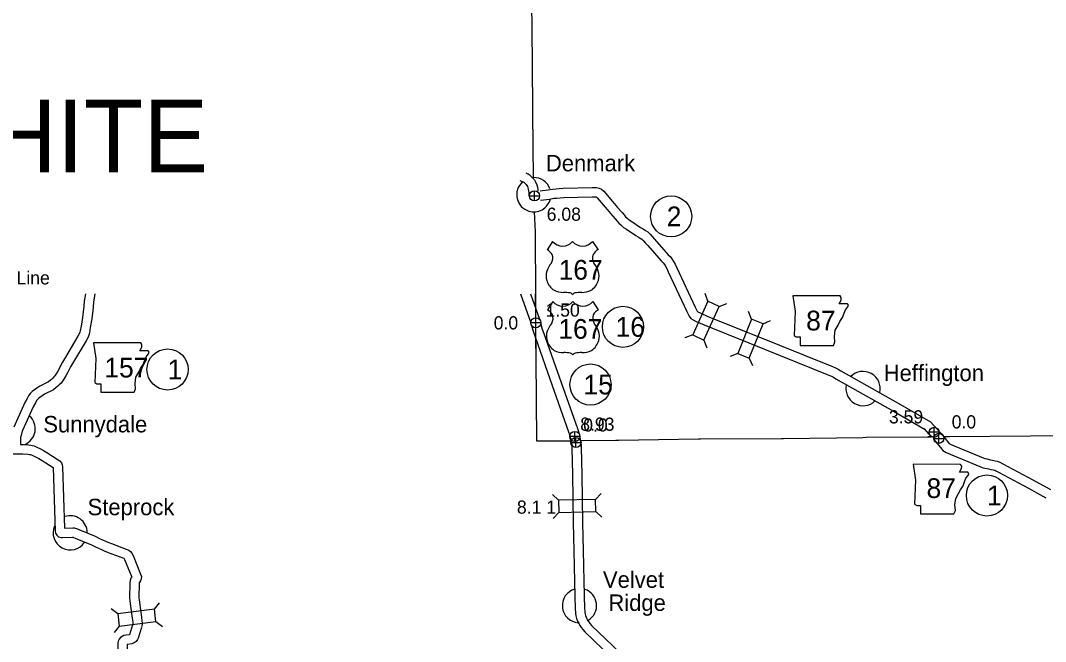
# Model space of a CAD drawing. Extents: x -939622 to -934222, y 1383701 to 1385301.
# Drawn here: x -936320.5 to -936221.8, y 1384632.9 to 1384692.8 of the extents above; entities that cross this region are included whole.
import ezdxf

# ---------------------------------------------------------------- set-up
doc = ezdxf.new("R2010")
doc.units = 0
for name, color, linetype in [('10', 7, 'Continuous'), ('15', 7, 'Continuous'), ('2', 7, 'Continuous'), ('20', 7, 'Continuous'), ('21', 7, 'Continuous'), ('22', 7, 'Continuous'), ('24', 7, 'Continuous'), ('25', 7, 'Continuous'), ('26', 7, 'Continuous'), ('27', 7, 'Continuous'), ('Default', 7, 'Continuous')]:
    doc.layers.add(name, color=color, linetype=linetype)

msp = doc.modelspace()

# ---------------------------------------------------------------- linework, layer by layer
at = {"layer": '10'}
for points in [[(-936270.439, 1384676.375), (-936270.198, 1384676.403), (-936269.652, 1384676.462), (-936269.246, 1384676.541), (-936268.887, 1384676.568), (-936268.595, 1384676.594), (-936268.223, 1384676.637), (-936265.423, 1384676.701), (-936265.013, 1384676.695), (-936264.754, 1384676.634), (-936264.531, 1384676.533), (-936264.299, 1384676.343), (-936263.298, 1384675.135), (-936262.973, 1384674.755), (-936262.546, 1384674.264), (-936262.337, 1384674.039), (-936262.204, 1384673.876), (-936262.074, 1384673.759), (-936261.854, 1384673.568), (-936261.615, 1384673.418), (-936260.762, 1384672.847), (-936260.52, 1384672.718), (-936260.277, 1384672.556), (-936260.065, 1384672.403), (-936259.848, 1384672.187), (-936259.656, 1384671.964), (-936259.408, 1384671.718), (-936258.101, 1384670.214), (-936257.915, 1384670.024), (-936257.739, 1384669.805), (-936257.577, 1384669.546), (-936257.444, 1384669.302), (-936257.278, 1384668.951), (-936255.504, 1384665.146), (-936255.366, 1384664.89), (-936255.315, 1384664.773), (-936255.288, 1384664.74), (-936255.232, 1384664.7), (-936255.03, 1384664.602), (-936254.292, 1384664.268), (-936250.012, 1384662.551), (-936242.276, 1384659.442), (-936241.991, 1384659.318), (-936241.741, 1384659.185), (-936241.485, 1384659.026), (-936235.957, 1384655.906), (-936232.844, 1384654.122)], [(-936270.416, 1384675.471), (-936270.096, 1384675.509), (-936269.518, 1384675.572), (-936269.127, 1384675.647), (-936268.812, 1384675.671), (-936268.504, 1384675.699), (-936268.162, 1384675.738), (-936265.419, 1384675.8), (-936265.125, 1384675.796), (-936265.046, 1384675.778), (-936265.009, 1384675.761), (-936264.937, 1384675.702), (-936263.987, 1384674.555), (-936263.654, 1384674.167), (-936263.216, 1384673.663), (-936263.016, 1384673.448), (-936262.857, 1384673.253), (-936262.671, 1384673.085), (-936262.392, 1384672.843), (-936262.105, 1384672.662), (-936261.225, 1384672.074), (-936260.982, 1384671.945), (-936260.79, 1384671.817), (-936260.65, 1384671.715), (-936260.508, 1384671.574), (-936260.315, 1384671.35), (-936260.065, 1384671.103), (-936258.764, 1384669.605), (-936258.59, 1384669.426), (-936258.473, 1384669.281), (-936258.354, 1384669.092), (-936258.247, 1384668.894), (-936258.093, 1384668.568), (-936256.309, 1384664.742), (-936256.176, 1384664.496), (-936256.091, 1384664.302), (-936255.911, 1384664.079), (-936255.694, 1384663.923), (-936255.412, 1384663.787), (-936254.645, 1384663.44), (-936250.347, 1384661.715), (-936242.623, 1384658.612), (-936242.382, 1384658.507), (-936242.191, 1384658.405), (-936241.944, 1384658.251), (-936236.402, 1384655.124), (-936233.354, 1384653.377)], [(-936314.222, 1384666.445), (-936314.335, 1384665.744), (-936314.388, 1384665.241), (-936314.508, 1384664.167), (-936314.65, 1384663.329), (-936314.721, 1384662.872), (-936314.752, 1384662.739), (-936314.786, 1384662.653), (-936314.946, 1384662.355), (-936316.251, 1384660.187), (-936316.443, 1384659.851), (-936316.561, 1384659.626), (-936316.772, 1384659.226), (-936316.892, 1384658.978), (-936317.044, 1384658.733), (-936317.182, 1384658.54), (-936317.26, 1384658.428), (-936317.379, 1384658.312), (-936317.496, 1384658.192), (-936317.587, 1384658.115), (-936317.784, 1384657.974), (-936318.608, 1384657.541), (-936318.918, 1384657.348), (-936319.121, 1384657.206), (-936319.349, 1384657.039), (-936319.54, 1384656.849), (-936319.698, 1384656.621), (-936319.844, 1384656.353), (-936320.054, 1384655.96), (-936321.134, 1384653.602)], [(-936313.31, 1384666.445), (-936313.443, 1384665.625), (-936313.493, 1384665.144), (-936313.616, 1384664.042), (-936313.761, 1384663.185), (-936313.837, 1384662.699), (-936313.891, 1384662.468), (-936313.969, 1384662.273), (-936314.163, 1384661.911), (-936315.475, 1384659.731), (-936315.654, 1384659.418), (-936315.764, 1384659.208), (-936315.968, 1384658.819), (-936316.103, 1384658.542), (-936316.295, 1384658.234), (-936316.446, 1384658.022), (-936316.57, 1384657.844), (-936316.743, 1384657.675), (-936316.882, 1384657.534), (-936317.032, 1384657.405), (-936317.311, 1384657.206), (-936318.161, 1384656.759), (-936318.423, 1384656.597), (-936318.597, 1384656.475), (-936318.762, 1384656.353), (-936318.846, 1384656.27), (-936318.931, 1384656.148), (-936319.052, 1384655.926), (-936319.247, 1384655.56), (-936320.29, 1384653.284), (-936320.386, 1384652.962), (-936320.433, 1384652.793), (-936320.466, 1384652.644), (-936320.477, 1384652.507), (-936320.47, 1384652.268), (-936320.468, 1384651.918), (-936320.208, 1384651.92), (-936319.702, 1384651.879), (-936319.475, 1384651.855), (-936319.349, 1384651.832), (-936319.177, 1384651.794), (-936318.977, 1384651.703), (-936318.557, 1384651.507), (-936318.279, 1384651.359), (-936317.93, 1384651.149), (-936316.846, 1384650.449), (-936316.69, 1384650.364), (-936316.529, 1384650.17), (-936316.455, 1384649.969), (-936316.44, 1384649.783), (-936316.239, 1384643.879), (-936315.457, 1384643.891), (-936315.323, 1384643.886), (-936315.209, 1384643.865), (-936315.08, 1384643.826), (-936314.865, 1384643.736), (-936313.279, 1384643.085), (-936312.864, 1384642.875), (-936312.307, 1384642.612), (-936312.074, 1384642.503), (-936311.728, 1384642.374), (-936310.291, 1384641.854), (-936310.137, 1384641.784), (-936310.032, 1384641.728), (-936309.887, 1384641.622), (-936309.76, 1384641.458), (-936309.642, 1384641.24), (-936308.92, 1384639.43), (-936308.842, 1384639.217), (-936308.858, 1384638.991), (-936308.913, 1384638.774), (-936309.03, 1384638.625), (-936309.038, 1384638.616), (-936309.042, 1384638.564), (-936309.071, 1384637.125), (-936309.067, 1384636.992), (-936309.025, 1384636.693), (-936308.83, 1384635.296), (-936308.782, 1384634.917), (-936308.766, 1384634.739), (-936308.774, 1384634.566), (-936308.812, 1384634.341)], [(-936232.728, 1384652.651), (-936233.464, 1384653.466)], [(-936231.521, 1384652.658), (-936232.844, 1384654.122)], [(-936231.78, 1384652.943), (-936231.079, 1384652.058), (-936231.049, 1384652.027), (-936231.025, 1384652.009), (-936230.947, 1384651.97), (-936227.761, 1384650.643), (-936227.594, 1384650.576), (-936227.398, 1384650.534), (-936227.06, 1384650.446), (-936226.853, 1384650.403), (-936226.619, 1384650.354), (-936226.411, 1384650.307), (-936226.175, 1384650.228), (-936225.871, 1384650.061), (-936222.977, 1384648.507), (-936221.282, 1384647.576)], [(-936232.485, 1384652.384), (-936231.759, 1384651.467), (-936231.651, 1384651.354), (-936231.501, 1384651.241), (-936231.321, 1384651.151), (-936228.101, 1384649.81), (-936227.859, 1384649.712), (-936227.606, 1384649.658), (-936227.265, 1384649.569), (-936227.036, 1384649.521), (-936226.809, 1384649.474), (-936226.654, 1384649.439), (-936226.537, 1384649.4), (-936226.301, 1384649.27), (-936223.407, 1384647.716), (-936221.731, 1384646.795)], [(-936321.362, 1384651.011), (-936320.241, 1384651.02), (-936319.785, 1384650.982), (-936319.602, 1384650.964), (-936319.528, 1384650.95), (-936319.465, 1384650.936), (-936319.354, 1384650.885), (-936318.959, 1384650.702), (-936318.724, 1384650.576), (-936318.406, 1384650.385), (-936317.338, 1384649.695), (-936317.129, 1384643.581), (-936317.103, 1384643.381), (-936316.99, 1384643.189), (-936316.809, 1384643.018), (-936316.58, 1384642.976), (-936316.44, 1384642.976), (-936315.467, 1384642.99), (-936315.42, 1384642.989), (-936315.419, 1384642.988), (-936315.385, 1384642.978), (-936315.21, 1384642.905), (-936313.654, 1384642.265), (-936313.259, 1384642.066), (-936312.689, 1384641.797), (-936312.422, 1384641.673), (-936312.039, 1384641.529), (-936310.63, 1384641.02), (-936310.535, 1384640.976), (-936310.519, 1384640.968), (-936310.517, 1384640.965), (-936310.458, 1384640.857), (-936309.772, 1384639.137), (-936309.85, 1384639.034), (-936309.924, 1384638.815), (-936309.941, 1384638.61), (-936309.971, 1384637.121), (-936309.965, 1384636.916), (-936309.916, 1384636.568), (-936309.723, 1384635.177), (-936309.677, 1384634.818), (-936309.668, 1384634.719), (-936309.671, 1384634.663), (-936309.699, 1384634.489)], [(-936309.684, 1384634.551), (-936309.987, 1384633.599), (-936310.32, 1384633.559), (-936310.537, 1384633.511), (-936310.697, 1384633.433), (-936310.855, 1384633.335), (-936310.993, 1384633.17), (-936311.067, 1384632.989), (-936311.111, 1384632.795), (-936311.067, 1384627.556), (-936311.01, 1384623.046), (-936310.963, 1384619.561), (-936310.848, 1384614.101)], [(-936308.827, 1384634.279), (-936309.144, 1384633.28), (-936309.198, 1384633.15), (-936309.327, 1384632.955), (-936309.535, 1384632.804), (-936309.768, 1384632.718), (-936310.17, 1384632.67), (-936310.21, 1384632.662), (-936310.167, 1384627.565), (-936310.111, 1384623.057), (-936310.063, 1384619.577), (-936309.949, 1384614.12)]]:
    msp.add_lwpolyline(points, dxfattribs=at)
at = {"layer": '15'}
for p, q in [((-936272.313, 1384666.43), (-936271.332, 1384663.656)), ((-936271.362, 1384666.441), (-936270.499, 1384664))]:
    msp.add_line(p, q, dxfattribs=at)
for points in [[(-936271.791, 1384676.984), (-936271.805, 1384677.002), (-936271.867, 1384677.065), (-936271.948, 1384677.133), (-936272.043, 1384677.197), (-936272.14, 1384677.244), (-936272.345, 1384677.332)], [(-936270.989, 1384677.415), (-936271.123, 1384677.593), (-936271.256, 1384677.726), (-936271.406, 1384677.854), (-936271.596, 1384677.98), (-936271.765, 1384678.062)], [(-936270.989, 1384677.415), (-936270.875, 1384677.217), (-936270.765, 1384676.959), (-936270.698, 1384676.714), (-936270.659, 1384676.49), (-936270.647, 1384676.35)], [(-936271.791, 1384676.984), (-936271.667, 1384676.781), (-936271.617, 1384676.662), (-936271.577, 1384676.517), (-936271.552, 1384676.375), (-936271.537, 1384676.186), (-936271.516, 1384675.854)], [(-936271.26, 1384663.402), (-936271.217, 1384663.179), (-936271.087, 1384662.736), (-936270.918, 1384662.299), (-936269.273, 1384657.609), (-936267.694, 1384653.156), (-936267.603, 1384652.898), (-936267.548, 1384652.703), (-936267.504, 1384652.485), (-936267.453, 1384652.233)], [(-936270.37, 1384663.541), (-936270.342, 1384663.391), (-936270.234, 1384663.025), (-936270.074, 1384662.611), (-936268.424, 1384657.909), (-936266.845, 1384653.456), (-936266.744, 1384653.169), (-936266.673, 1384652.914), (-936266.622, 1384652.664), (-936266.571, 1384652.411)], [(-936266.576, 1384652.434), (-936266.532, 1384652.265), (-936266.501, 1384652.055), (-936266.481, 1384651.838), (-936266.481, 1384651.62), (-936266.43, 1384649.011), (-936266.383, 1384646.732), (-936266.35, 1384644.389), (-936266.277, 1384641.705), (-936266.213, 1384638.745), (-936266.164, 1384636.077), (-936266.146, 1384635.897), (-936266.129, 1384635.74), (-936266.11, 1384635.584), (-936266.074, 1384635.448), (-936266.013, 1384635.294), (-936265.924, 1384635.129), (-936265.833, 1384634.946), (-936265.758, 1384634.842), (-936265.633, 1384634.682), (-936265.474, 1384634.497), (-936262.047, 1384631.197)], [(-936267.448, 1384652.21), (-936267.416, 1384652.086), (-936267.395, 1384651.947), (-936267.381, 1384651.797), (-936267.381, 1384651.612), (-936267.33, 1384648.992), (-936267.283, 1384646.716), (-936267.25, 1384644.371), (-936267.177, 1384641.683), (-936267.112, 1384638.727), (-936267.063, 1384636.022), (-936267.041, 1384635.805), (-936267.023, 1384635.638), (-936266.996, 1384635.415), (-936266.931, 1384635.167), (-936266.831, 1384634.914), (-936266.723, 1384634.714), (-936266.606, 1384634.479), (-936266.479, 1384634.302), (-936266.329, 1384634.11), (-936266.128, 1384633.878), (-936262.672, 1384630.549)]]:
    msp.add_lwpolyline(points, dxfattribs=at)
at = {"layer": '2'}
for points in [[(-936271.388, 1384700.403), (-936271.223, 1384692.38), (-936271.224, 1384692.169), (-936271.182, 1384684.409), (-936271.178, 1384684.286), (-936271.167, 1384683.85)], [(-936271.167, 1384683.85), (-936271.095, 1384677.593)], [(-936270.996, 1384674.345), (-936270.908, 1384672.399), (-936270.903, 1384670.31), (-936270.893, 1384668.299), (-936270.893, 1384668.221), (-936270.87, 1384664.143)], [(-936270.907, 1384666.445), (-936270.9, 1384665.135)], [(-936270.878, 1384663.17), (-936270.859, 1384660.248), (-936270.852, 1384660.2), (-936270.775, 1384652.262), (-936267.688, 1384652.289)], [(-936270.871, 1384662.086), (-936270.859, 1384660.248), (-936270.852, 1384660.2), (-936270.775, 1384652.262), (-936267.523, 1384652.291)], [(-936266.581, 1384652.299), (-936263.133, 1384652.33), (-936262.89, 1384652.33), (-936255.167, 1384652.461), (-936254.975, 1384652.458), (-936247.194, 1384652.5), (-936247.008, 1384652.508), (-936239.342, 1384652.612), (-936239.041, 1384652.622), (-936232.728, 1384652.651)], [(-936266.226, 1384652.302), (-936263.133, 1384652.33), (-936262.89, 1384652.33), (-936255.167, 1384652.461), (-936254.975, 1384652.458), (-936247.194, 1384652.5), (-936247.008, 1384652.508), (-936239.342, 1384652.612), (-936239.041, 1384652.622), (-936233.099, 1384652.649)], [(-936232.683, 1384652.651), (-936233.099, 1384652.649)], [(-936208.381, 1384652.981), (-936215.201, 1384652.842), (-936215.459, 1384652.838), (-936223.201, 1384652.712), (-936231.011, 1384652.669), (-936231.203, 1384652.66), (-936231.521, 1384652.658)], [(-936208.598, 1384652.977), (-936215.201, 1384652.842), (-936215.459, 1384652.838), (-936223.201, 1384652.712), (-936231.011, 1384652.669), (-936231.203, 1384652.66), (-936231.222, 1384652.66)]]:
    msp.add_lwpolyline(points, dxfattribs=at)
at = {"layer": '20'}
for p, q in [((-936254.276, 1384665.723), (-936254.556, 1384666.464)), ((-936253.194, 1384665.233), (-936252.453, 1384665.513)), ((-936250.067, 1384664.008), (-936250.378, 1384664.736)), ((-936248.965, 1384663.566), (-936248.236, 1384663.877)), ((-936255.744, 1384662.475), (-936256.485, 1384662.195)), ((-936254.661, 1384661.986), (-936254.381, 1384661.245)), ((-936251.394, 1384660.7), (-936252.123, 1384660.389)), ((-936250.292, 1384660.258), (-936249.98, 1384659.53)), ((-936268.657, 1384646.553), (-936269.23, 1384647.099)), ((-936265.094, 1384646.641), (-936264.548, 1384647.215)), ((-936268.627, 1384645.365), (-936269.173, 1384644.791)), ((-936265.064, 1384645.453), (-936264.491, 1384644.907)), ((-936307.583, 1384636.05), (-936307.098, 1384636.676)), ((-936311.119, 1384635.601), (-936311.745, 1384636.086)), ((-936307.434, 1384634.871), (-936306.808, 1384634.386)), ((-936310.97, 1384634.423), (-936311.455, 1384633.797))]:
    msp.add_line(p, q, dxfattribs=at)
for points in [[(-936254.276, 1384665.723), (-936255.744, 1384662.475), (-936254.661, 1384661.986), (-936253.194, 1384665.233)], [(-936250.067, 1384664.008), (-936251.394, 1384660.7), (-936250.292, 1384660.258), (-936248.965, 1384663.566)], [(-936265.094, 1384646.641), (-936268.657, 1384646.553), (-936268.627, 1384645.365), (-936265.064, 1384645.453)], [(-936310.97, 1384634.423), (-936307.434, 1384634.871), (-936307.583, 1384636.05), (-936311.119, 1384635.601)]]:
    msp.add_lwpolyline(points, close=True, dxfattribs=at)
at = {"layer": '21'}
for points in [[(-936246.099, 1384666.249), (-936245.871, 1384664.727), (-936245.972, 1384662.417), (-936245.769, 1384662.291), (-936245.388, 1384662.291), (-936245.388, 1384661.479), (-936242.191, 1384661.479), (-936242.039, 1384661.808), (-936242.089, 1384662.341), (-936242.013, 1384662.95), (-936241.734, 1384663.433), (-936241.557, 1384663.788), (-936241.303, 1384664.168), (-936241.151, 1384664.575), (-936241.024, 1384664.904), (-936240.795, 1384665.184), (-936240.744, 1384665.361), (-936240.846, 1384665.488), (-936241.633, 1384665.488), (-936241.455, 1384665.843), (-936241.43, 1384666.072), (-936241.535, 1384666.247)], [(-936313.451, 1384661.724), (-936313.223, 1384660.201), (-936313.324, 1384657.892), (-936313.121, 1384657.765), (-936312.741, 1384657.765), (-936312.741, 1384656.953), (-936309.543, 1384656.953), (-936309.391, 1384657.283), (-936309.442, 1384657.816), (-936309.365, 1384658.425), (-936309.086, 1384658.907), (-936308.909, 1384659.262), (-936308.655, 1384659.643), (-936308.503, 1384660.049), (-936308.376, 1384660.379), (-936308.147, 1384660.658), (-936308.097, 1384660.836), (-936308.198, 1384660.963), (-936308.985, 1384660.963), (-936308.807, 1384661.318), (-936308.782, 1384661.546), (-936308.887, 1384661.722)], [(-936234.499, 1384650.015), (-936234.271, 1384648.492), (-936234.373, 1384646.183), (-936234.17, 1384646.056), (-936233.789, 1384646.056), (-936233.789, 1384645.244), (-936230.591, 1384645.244), (-936230.439, 1384645.574), (-936230.49, 1384646.106), (-936230.414, 1384646.716), (-936230.135, 1384647.198), (-936229.957, 1384647.553), (-936229.703, 1384647.934), (-936229.551, 1384648.34), (-936229.424, 1384648.67), (-936229.196, 1384648.949), (-936229.145, 1384649.126), (-936229.246, 1384649.253), (-936230.033, 1384649.253), (-936229.855, 1384649.609), (-936229.83, 1384649.837), (-936229.935, 1384650.012)]]:
    msp.add_lwpolyline(points, close=True, dxfattribs=at)
at = {"layer": '22'}
for p, q in [((-936269.24, 1384671.498), (-936269.76, 1384670.695)), ((-936265.38, 1384671.498), (-936264.86, 1384670.695)), ((-936269.213, 1384665.702), (-936269.732, 1384664.898)), ((-936265.352, 1384665.702), (-936264.833, 1384664.898))]:
    msp.add_line(p, q, dxfattribs=at)
for centre, radius, start, end in [((-936268.273, 1384672.311), 1.264, 220.07504, 319.67012), ((-936266.347, 1384672.311), 1.264, 220.32988, 319.92496), ((-936270.438, 1384669.529), 1.349, 30.7809, 59.98827), ((-936270.141, 1384669.885), 0.925, 328.81046, 21.21077), ((-936264.479, 1384669.885), 0.925, 158.78923, 211.18954), ((-936264.182, 1384669.529), 1.349, 120.01173, 149.2191), ((-936267.723, 1384667.989), 2.157, 138.95648, 162.69135), ((-936266.897, 1384667.989), 2.157, 17.30865, 41.04352), ((-936268.435, 1384668.166), 1.426, 160.95764, 197.38186), ((-936266.185, 1384668.166), 1.426, 342.61814, 19.04236), ((-936268.203, 1384668.17), 1.65, 195.10743, 237.13119), ((-936266.417, 1384668.17), 1.65, 302.86881, 344.89257), ((-936268.172, 1384668.689), 2.118, 244.07708, 269.57785), ((-936268.123, 1384662.692), 3.88, 81.19416, 90.95387), ((-936267.638, 1384666.171), 0.372, 28.03422, 72.98637), ((-936266.982, 1384666.171), 0.372, 107.01363, 151.96578), ((-936266.497, 1384662.692), 3.88, 89.04613, 98.80584), ((-936266.448, 1384668.689), 2.118, 270.42215, 295.92292), ((-936268.246, 1384666.515), 1.264, 220.07504, 319.67012), ((-936266.319, 1384666.515), 1.264, 220.32988, 319.92496), ((-936270.411, 1384663.733), 1.349, 30.7809, 59.98827), ((-936270.114, 1384664.089), 0.925, 328.81046, 21.21077), ((-936264.451, 1384664.089), 0.925, 158.78923, 211.18954), ((-936264.154, 1384663.733), 1.349, 120.01173, 149.2191), ((-936267.695, 1384662.193), 2.157, 138.95648, 162.69135), ((-936266.87, 1384662.193), 2.157, 17.30865, 41.04352), ((-936268.408, 1384662.37), 1.426, 160.95764, 197.38186), ((-936266.157, 1384662.37), 1.426, 342.61814, 19.04236), ((-936268.176, 1384662.374), 1.65, 195.10743, 237.13119), ((-936266.389, 1384662.374), 1.65, 302.86881, 344.89257), ((-936268.145, 1384662.893), 2.118, 244.07708, 269.57785), ((-936268.096, 1384656.896), 3.88, 81.19416, 90.95387), ((-936267.611, 1384660.374), 0.372, 28.03422, 72.98637), ((-936266.954, 1384660.374), 0.372, 107.01363, 151.96578), ((-936266.469, 1384656.896), 3.88, 89.04613, 98.80584), ((-936266.42, 1384662.893), 2.118, 270.42215, 295.92292)]:
    msp.add_arc(centre, radius, start, end, dxfattribs=at)
at = {"layer": '24'}
for centre, start, end in [((-936271.041, 1384675.994), 132.33699, 253.03381), ((-936271.041, 1384675.994), 19.65381, 90.95489), ((-936271.041, 1384675.994), 253.01739, 344.82706), ((-936239.334, 1384657.313), 346.58758, 135.69616), ((-936239.334, 1384657.313), 165.91088, 313.86476), ((-936320.712, 1384653.443), 293.28312, 47.82952), ((-936315.696, 1384643.417), 1.3532, 108.43498), ((-936315.696, 1384643.417), 157.41616, 326.44101), ((-936266.647, 1384636.399), 105.7512, 265.74613), ((-936266.647, 1384636.399), 302.25469, 71.85443)]:
    msp.add_arc(centre, 1.65, start, end, dxfattribs=at)
at = {"layer": '26'}
for p, q in [((-936270.98, 1384675.403), (-936270.98, 1384676.378)), ((-936271.467, 1384675.89), (-936270.492, 1384675.89)), ((-936270.357, 1384663.656), (-936271.332, 1384663.656)), ((-936270.357, 1384663.656), (-936271.332, 1384663.656)), ((-936270.844, 1384663.169), (-936270.844, 1384664.144)), ((-936270.844, 1384663.169), (-936270.844, 1384664.144)), ((-936232.485, 1384652.609), (-936232.485, 1384653.584)), ((-936266.601, 1384652.691), (-936267.576, 1384652.691)), ((-936267.089, 1384652.204), (-936267.089, 1384653.179)), ((-936266.984, 1384651.624), (-936266.984, 1384652.599)), ((-936231.997, 1384653.097), (-936232.972, 1384653.097)), ((-936232.527, 1384652.518), (-936231.552, 1384652.518)), ((-936232.04, 1384652.03), (-936232.04, 1384653.005)), ((-936267.472, 1384652.112), (-936266.497, 1384652.112))]:
    msp.add_line(p, q, dxfattribs=at)
for centre in [(-936270.98, 1384675.89), (-936266.984, 1384652.112), (-936232.04, 1384652.518)]:
    msp.add_circle(centre, 0.487, dxfattribs=at)
for centre in [(-936270.844, 1384663.656), (-936270.844, 1384663.656), (-936232.485, 1384653.097), (-936267.089, 1384652.691)]:
    msp.add_ellipse(centre, major_axis=(0, 0.487), ratio=0.999998, dxfattribs=at)
at = {"layer": '27'}
for centre in [(-936257.817, 1384673.903), (-936262.462, 1384663.26), (-936306.32, 1384659.152), (-936265.586, 1384657.702), (-936227.404, 1384647.013)]:
    msp.add_circle(centre, 1.98, dxfattribs=at)

# ---------------------------------------------------------------- texts
at = {"layer": '21'}
for s, p in [('87', (-936244.816, 1384662.914)), ('157', (-936312.405, 1384658.382)), ('87', (-936233.221, 1384646.768))]:
    msp.add_text(s, height=1.9008, dxfattribs=at).set_placement(p)
at = {"layer": '22'}
for p in [(-936268.653, 1384667.806), (-936268.679, 1384662.111)]:
    msp.add_text('167', height=1.9008, dxfattribs=at).set_placement(p)
at = {"layer": '24'}
for s, p in [('Denmark', (-936269.879, 1384678.246)), ('Heffington', (-936237.346, 1384658.031)), ('Sunnydale', (-936318.283, 1384653.09)), ('Steprock', (-936314.02, 1384645.11)), ('Velvet', (-936264.386, 1384638.112)), ('Ridge', (-936263.86, 1384635.89))]:
    msp.add_text(s, height=1.584, dxfattribs=at).set_placement(p)
at = {"layer": '25'}
for s, p in [('6.08', (-936269.802, 1384673.481)), ('Match Line', (-936325.947, 1384667.347)), ('1.50', (-936269.919, 1384664.243)), ('0.0', (-936274.908, 1384663.013)), ('8.93', (-936266.575, 1384653.248)), ('0.0', (-936266.288, 1384653.17)), ('3.59', (-936236.844, 1384653.957)), ('0.0', (-936230.799, 1384653.473)), ('8.1 1', (-936272.672, 1384645.259))]:
    msp.add_text(s, height=1.2672, dxfattribs=at).set_placement(p)
at = {"layer": '27'}
for s, height, p in [('2', 1.901, (-936258.242, 1384672.952)), ('16', 1.9008, (-936263.17, 1384662.31)), ('1', 1.901, (-936306.32, 1384658.202)), ('15', 1.9008, (-936266.26, 1384656.752)), ('1', 1.901, (-936227.404, 1384646.062))]:
    msp.add_text(s, height=height, dxfattribs=at).set_placement(p)
at = {"layer": 'Default'}
msp.add_text('WHITE', height=7, dxfattribs=at).set_placement((-936332.576, 1384678.138))

doc.saveas('drawing.dxf')
